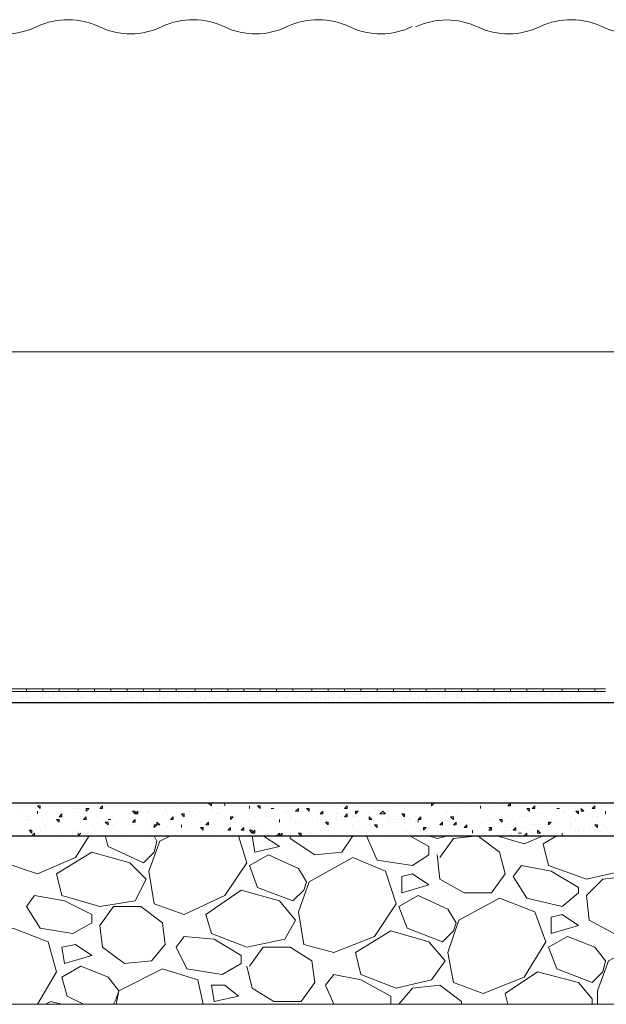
# Model space of a CAD drawing. Header units: metres. Extents: x 5.7 to 89.8, y 4 to 63.5.
# Tile 316 of 475: x 61.6 to 63.7, y 27.6 to 31.1. Entities that reach past the tile are written whole.
import ezdxf

# ---------------------------------------------------------------- set-up
doc = ezdxf.new("R2010")
doc.units = ezdxf.units.M
doc.header["$MEASUREMENT"] = 0
for name, color, linetype in [('PDF17_dim', 7, 'Continuous'), ('PDF17_hatch-borshi', 7, 'Continuous'), ('PDF17_kaff', 7, 'Continuous'), ('PDF17_wall', 7, 'Continuous')]:
    doc.layers.add(name, color=color, linetype=linetype)

msp = doc.modelspace()

# ---------------------------------------------------------------- linework, layer by layer
at = {"layer": 'PDF17_dim', "lineweight": 20}
for points in [[(62.9903, 31.0437, -0.22617), (62.7688, 31.0422, 0.226144), (62.5473, 31.0437, -0.22617), (62.3258, 31.0422, 0.226144), (62.1043, 31.0437, -0.22617), (61.8827, 31.0422, 0.226144), (61.6612, 31.0437, -0.22617), (61.4397, 31.0422, 0.226144), (61.2182, 31.0437, -0.22617), (60.9966, 31.0422, 0.226144), (60.7752, 31.0437, -0.22617), (60.5536, 31.0422, 0.226144), (60.334, 31.0422)], [(63.7686, 31.019, -0.104182), (63.6645, 31.0422, 0.226144), (63.443, 31.0437, -0.22617), (63.2215, 31.0422, 0.226144), (63.0018, 31.0422)]]:
    msp.add_lwpolyline(points, format="xyb", dxfattribs=at)
msp.add_lwpolyline([(48.1014, 29.892), (63.8099, 29.892)], dxfattribs=at)
at = {"layer": 'PDF17_hatch-borshi', "lineweight": 18}
for points in [[(61.6044, 28.6689), (61.6044, 28.6689)], [(61.6044, 28.6689), (61.6044, 28.6689)], [(61.614, 28.6689), (61.614, 28.6689)], [(61.6236, 28.6689), (61.6236, 28.6689)], [(61.6333, 28.6689), (61.6333, 28.6689)], [(61.6525, 28.6689), (61.6525, 28.6689)], [(61.6525, 28.6689), (61.6525, 28.6689)], [(61.6525, 28.6689), (61.6525, 28.6689)], [(61.6622, 28.6881), (61.6622, 28.6881)], [(61.6718, 28.6689), (61.6718, 28.6689)], [(61.6814, 28.6785), (61.6814, 28.6785)], [(61.6814, 28.6689), (61.6814, 28.6689)], [(61.691, 28.6689), (61.691, 28.6689)], [(61.7007, 28.6785), (61.7007, 28.6785)], [(61.7007, 28.6785), (61.7007, 28.6785)], [(61.7007, 28.6689), (61.7007, 28.6689)], [(61.7103, 28.6689), (61.7103, 28.6689)], [(61.7199, 28.6785), (61.7199, 28.6785)], [(61.7296, 28.6785), (61.7296, 28.6785)], [(61.7392, 28.6881), (61.7392, 28.6881)], [(61.7488, 28.6785), (61.7488, 28.6785)], [(61.7488, 28.6785), (61.7488, 28.6785)], [(61.7585, 28.6689), (61.7585, 28.6689)], [(61.7585, 28.6689), (61.7585, 28.6689)], [(61.7681, 28.6881), (61.7681, 28.6881)], [(61.7681, 28.6689), (61.7681, 28.6689)], [(61.7777, 28.6881), (61.7777, 28.6881)], [(61.7874, 28.6785), (61.7874, 28.6785)], [(61.797, 28.6881), (61.797, 28.6881)], [(61.8066, 28.6881), (61.8066, 28.6881)], [(61.8163, 28.6689), (61.8163, 28.6689)], [(61.8259, 28.6689), (61.8259, 28.6689)], [(61.8259, 28.6689), (61.8259, 28.6689)], [(61.8355, 28.6785), (61.8355, 28.6785)], [(61.874, 28.6689), (61.874, 28.6689)], [(61.8837, 28.6881), (61.8837, 28.6881)], [(61.8837, 28.6785), (61.8837, 28.6785)], [(61.8837, 28.6785), (61.8837, 28.6785)], [(61.8837, 28.6689), (61.8837, 28.6689)], [(61.9029, 28.6689), (61.9029, 28.6689)], [(61.9318, 28.6785), (61.9318, 28.6785)], [(61.9318, 28.6689), (61.9318, 28.6689)], [(61.9511, 28.6785), (61.9511, 28.6785)], [(61.9704, 28.6689), (61.9704, 28.6689)], [(61.98, 28.6785), (61.98, 28.6785)], [(61.98, 28.6689), (61.98, 28.6689)], [(61.98, 28.6689), (61.98, 28.6689)], [(61.9896, 28.6689), (61.9896, 28.6689)], [(61.9896, 28.6689), (61.9896, 28.6689)], [(61.9992, 28.6689), (61.9992, 28.6689)], [(62.0281, 28.6785), (62.0281, 28.6785)], [(62.0281, 28.6785), (62.0281, 28.6785)], [(62.0281, 28.6689), (62.0281, 28.6689)], [(62.0378, 28.6785), (62.0378, 28.6785)], [(62.0378, 28.6689), (62.0378, 28.6689)], [(62.0474, 28.6785), (62.0474, 28.6785)], [(62.0474, 28.6689), (62.0474, 28.6689)], [(62.0474, 28.6689), (62.0474, 28.6689)], [(62.0763, 28.6785), (62.0763, 28.6785)], [(62.0763, 28.6785), (62.0763, 28.6785)], [(62.0859, 28.6785), (62.0859, 28.6785)], [(62.0956, 28.6785), (62.0956, 28.6785)], [(62.0956, 28.6785), (62.0956, 28.6785)], [(62.0956, 28.6689), (62.0956, 28.6689)], [(62.1052, 28.6689), (62.1052, 28.6689)], [(62.1148, 28.6689), (62.1148, 28.6689)], [(62.1245, 28.6881), (62.1245, 28.6881)], [(62.1245, 28.6785), (62.1245, 28.6785)], [(62.1341, 28.6881), (62.1341, 28.6881)], [(62.1437, 28.6881), (62.1437, 28.6881)], [(62.1533, 28.6689), (62.1533, 28.6689)], [(62.163, 28.6785), (62.163, 28.6785)], [(62.1726, 28.6785), (62.1726, 28.6785)], [(62.1919, 28.6689), (62.1919, 28.6689)], [(62.2015, 28.6689), (62.2015, 28.6689)], [(62.2111, 28.6785), (62.2111, 28.6785)], [(62.2111, 28.6689), (62.2111, 28.6689)], [(62.24, 28.6785), (62.24, 28.6785)], [(62.24, 28.6689), (62.24, 28.6689)], [(62.2593, 28.6881), (62.2593, 28.6881)], [(62.2593, 28.6689), (62.2593, 28.6689)], [(62.2689, 28.6689), (62.2689, 28.6689)], [(62.2785, 28.6689), (62.2785, 28.6689)], [(62.3074, 28.6881), (62.3074, 28.6881)], [(62.3074, 28.6785), (62.3074, 28.6785)], [(62.3171, 28.6785), (62.3171, 28.6785)], [(62.3171, 28.6689), (62.3171, 28.6689)], [(62.3267, 28.6689), (62.3267, 28.6689)], [(62.3267, 28.6689), (62.3267, 28.6689)], [(62.3363, 28.6689), (62.3363, 28.6689)], [(62.3556, 28.6881), (62.3556, 28.6881)], [(62.3556, 28.6689), (62.3556, 28.6689)], [(62.3749, 28.6689), (62.3749, 28.6689)], [(62.3749, 28.6689), (62.3749, 28.6689)], [(62.3845, 28.6785), (62.3845, 28.6785)], [(62.3845, 28.6785), (62.3845, 28.6785)], [(62.3845, 28.6689), (62.3845, 28.6689)], [(62.4038, 28.6881), (62.4038, 28.6881)], [(62.4038, 28.6785), (62.4038, 28.6785)], [(62.423, 28.6785), (62.423, 28.6785)], [(62.423, 28.6689), (62.423, 28.6689)], [(62.423, 28.6689), (62.423, 28.6689)], [(62.4326, 28.6785), (62.4326, 28.6785)], [(62.4326, 28.6689), (62.4326, 28.6689)], [(62.4519, 28.6881), (62.4519, 28.6881)], [(62.4519, 28.6785), (62.4519, 28.6785)], [(62.4519, 28.6785), (62.4519, 28.6785)], [(62.4615, 28.6689), (62.4615, 28.6689)], [(62.4712, 28.6881), (62.4712, 28.6881)], [(62.4712, 28.6689), (62.4712, 28.6689)], [(62.4808, 28.6881), (62.4808, 28.6881)], [(62.4808, 28.6689), (62.4808, 28.6689)], [(62.4904, 28.6881), (62.4904, 28.6881)], [(62.4904, 28.6689), (62.4904, 28.6689)], [(62.5001, 28.6881), (62.5001, 28.6881)], [(62.5097, 28.6881), (62.5097, 28.6881)], [(62.5193, 28.6689), (62.5193, 28.6689)], [(62.529, 28.6785), (62.529, 28.6785)], [(62.5386, 28.6881), (62.5386, 28.6881)], [(62.5386, 28.6689), (62.5386, 28.6689)], [(62.5482, 28.6689), (62.5482, 28.6689)], [(62.5675, 28.6689), (62.5675, 28.6689)], [(62.5867, 28.6881), (62.5867, 28.6881)], [(62.5964, 28.6689), (62.5964, 28.6689)], [(62.5964, 28.6689), (62.5964, 28.6689)], [(62.606, 28.6689), (62.606, 28.6689)], [(62.606, 28.6689), (62.606, 28.6689)], [(62.6156, 28.6689), (62.6156, 28.6689)], [(62.6349, 28.6881), (62.6349, 28.6881)], [(62.6445, 28.6689), (62.6445, 28.6689)], [(62.6542, 28.6881), (62.6542, 28.6881)], [(62.6542, 28.6689), (62.6542, 28.6689)], [(62.6542, 28.6689), (62.6542, 28.6689)], [(62.6734, 28.6689), (62.6734, 28.6689)], [(62.6831, 28.6689), (62.6831, 28.6689)], [(62.6927, 28.6689), (62.6927, 28.6689)], [(62.7023, 28.6689), (62.7023, 28.6689)], [(62.7023, 28.6689), (62.7023, 28.6689)], [(62.712, 28.6689), (62.712, 28.6689)], [(62.712, 28.6689), (62.712, 28.6689)], [(62.7216, 28.6881), (62.7216, 28.6881)], [(62.7312, 28.6689), (62.7312, 28.6689)], [(62.7408, 28.6785), (62.7408, 28.6785)], [(62.7408, 28.6689), (62.7408, 28.6689)], [(62.7505, 28.6689), (62.7505, 28.6689)], [(62.7505, 28.6689), (62.7505, 28.6689)], [(62.7601, 28.6785), (62.7601, 28.6785)], [(62.7601, 28.6689), (62.7601, 28.6689)], [(62.7697, 28.6689), (62.7697, 28.6689)], [(62.7794, 28.6785), (62.7794, 28.6785)], [(62.789, 28.6785), (62.789, 28.6785)], [(62.7986, 28.6881), (62.7986, 28.6881)], [(62.7986, 28.6785), (62.7986, 28.6785)], [(62.8083, 28.6785), (62.8083, 28.6785)], [(62.8179, 28.6689), (62.8179, 28.6689)], [(62.8179, 28.6689), (62.8179, 28.6689)], [(62.8275, 28.6881), (62.8275, 28.6881)], [(62.8275, 28.6689), (62.8275, 28.6689)], [(62.8372, 28.6881), (62.8372, 28.6881)], [(62.8468, 28.6785), (62.8468, 28.6785)], [(62.8661, 28.6881), (62.8661, 28.6881)], [(62.8757, 28.6689), (62.8757, 28.6689)], [(62.8853, 28.6689), (62.8853, 28.6689)], [(62.8949, 28.6785), (62.8949, 28.6785)], [(62.8949, 28.6689), (62.8949, 28.6689)], [(62.9238, 28.6689), (62.9238, 28.6689)], [(62.9335, 28.6689), (62.9335, 28.6689)], [(62.9431, 28.6881), (62.9431, 28.6881)], [(62.9431, 28.6785), (62.9431, 28.6785)], [(62.9431, 28.6785), (62.9431, 28.6785)], [(62.9624, 28.6689), (62.9624, 28.6689)], [(62.9816, 28.6785), (62.9816, 28.6785)], [(62.9816, 28.6689), (62.9816, 28.6689)], [(62.9913, 28.6689), (62.9913, 28.6689)], [(63.0105, 28.6881), (63.0105, 28.6881)], [(63.0105, 28.6689), (63.0105, 28.6689)], [(63.0298, 28.6785), (63.0298, 28.6785)], [(63.0298, 28.6689), (63.0298, 28.6689)], [(63.0394, 28.6689), (63.0394, 28.6689)], [(63.0394, 28.6689), (63.0394, 28.6689)], [(63.049, 28.6689), (63.049, 28.6689)], [(63.049, 28.6689), (63.049, 28.6689)], [(63.0587, 28.6689), (63.0587, 28.6689)], [(63.0779, 28.6785), (63.0779, 28.6785)], [(63.0876, 28.6785), (63.0876, 28.6785)], [(63.0876, 28.6689), (63.0876, 28.6689)], [(63.0972, 28.6785), (63.0972, 28.6785)], [(63.0972, 28.6689), (63.0972, 28.6689)], [(63.1068, 28.6785), (63.1068, 28.6785)], [(63.1068, 28.6689), (63.1068, 28.6689)], [(63.1261, 28.6785), (63.1261, 28.6785)], [(63.1357, 28.6785), (63.1357, 28.6785)], [(63.1454, 28.6785), (63.1454, 28.6785)], [(63.1454, 28.6689), (63.1454, 28.6689)], [(63.155, 28.6785), (63.155, 28.6785)], [(63.155, 28.6785), (63.155, 28.6785)], [(63.155, 28.6689), (63.155, 28.6689)], [(63.1743, 28.6785), (63.1743, 28.6785)], [(63.1743, 28.6689), (63.1743, 28.6689)], [(63.1839, 28.6881), (63.1839, 28.6881)], [(63.1935, 28.6881), (63.1935, 28.6881)], [(63.2031, 28.6689), (63.2031, 28.6689)], [(63.2128, 28.6689), (63.2128, 28.6689)], [(63.2224, 28.6785), (63.2224, 28.6785)], [(63.232, 28.6785), (63.232, 28.6785)], [(63.2609, 28.6689), (63.2609, 28.6689)], [(63.2706, 28.6785), (63.2706, 28.6785)], [(63.2706, 28.6689), (63.2706, 28.6689)], [(63.2898, 28.6689), (63.2898, 28.6689)], [(63.2995, 28.6785), (63.2995, 28.6785)], [(63.3187, 28.6785), (63.3187, 28.6785)], [(63.3187, 28.6689), (63.3187, 28.6689)], [(63.338, 28.6689), (63.338, 28.6689)], [(63.3572, 28.6785), (63.3572, 28.6785)], [(63.3669, 28.6689), (63.3669, 28.6689)], [(63.3669, 28.6689), (63.3669, 28.6689)], [(63.3765, 28.6785), (63.3765, 28.6785)], [(63.3765, 28.6689), (63.3765, 28.6689)], [(63.3861, 28.6689), (63.3861, 28.6689)], [(63.3861, 28.6689), (63.3861, 28.6689)], [(63.3958, 28.6689), (63.3958, 28.6689)], [(63.4054, 28.6785), (63.4054, 28.6785)], [(63.415, 28.6689), (63.415, 28.6689)], [(63.4247, 28.6785), (63.4247, 28.6785)], [(63.4343, 28.6785), (63.4343, 28.6785)], [(63.4343, 28.6689), (63.4343, 28.6689)], [(63.4343, 28.6689), (63.4343, 28.6689)], [(63.4439, 28.6785), (63.4439, 28.6785)], [(63.4439, 28.6785), (63.4439, 28.6785)], [(63.4536, 28.6881), (63.4536, 28.6881)], [(63.4632, 28.6785), (63.4632, 28.6785)], [(63.4728, 28.6689), (63.4728, 28.6689)], [(63.4824, 28.6785), (63.4824, 28.6785)], [(63.4824, 28.6785), (63.4824, 28.6785)], [(63.4921, 28.6785), (63.4921, 28.6785)], [(63.4921, 28.6689), (63.4921, 28.6689)], [(63.5017, 28.6881), (63.5017, 28.6881)], [(63.5113, 28.6785), (63.5113, 28.6785)], [(63.5113, 28.6785), (63.5113, 28.6785)], [(63.521, 28.6689), (63.521, 28.6689)], [(63.521, 28.6689), (63.521, 28.6689)], [(63.5306, 28.6881), (63.5306, 28.6881)], [(63.5402, 28.6881), (63.5402, 28.6881)], [(63.5402, 28.6785), (63.5402, 28.6785)], [(63.5499, 28.6881), (63.5499, 28.6881)], [(63.5499, 28.6689), (63.5499, 28.6689)], [(63.5691, 28.6881), (63.5691, 28.6881)], [(63.5691, 28.6689), (63.5691, 28.6689)], [(63.5884, 28.6785), (63.5884, 28.6785)], [(63.5884, 28.6785), (63.5884, 28.6785)], [(63.598, 28.6881), (63.598, 28.6881)], [(63.598, 28.6689), (63.598, 28.6689)], [(63.6173, 28.6689), (63.6173, 28.6689)], [(63.6462, 28.6881), (63.6462, 28.6881)], [(63.6462, 28.6785), (63.6462, 28.6785)], [(63.6558, 28.6785), (63.6558, 28.6785)], [(63.6558, 28.6689), (63.6558, 28.6689)], [(63.6654, 28.6689), (63.6654, 28.6689)], [(63.6654, 28.6689), (63.6654, 28.6689)], [(61.6044, 28.6592), (61.6044, 28.6592)], [(61.6333, 28.6592), (61.6333, 28.6592)], [(61.6333, 28.6592), (61.6333, 28.6592)], [(61.6718, 28.6592), (61.6718, 28.6592)], [(61.7007, 28.6496), (61.7007, 28.6496)], [(61.7199, 28.6592), (61.7199, 28.6592)], [(61.7681, 28.6592), (61.7681, 28.6592)], [(61.8163, 28.6592), (61.8163, 28.6592)], [(61.8644, 28.6592), (61.8644, 28.6592)], [(61.8837, 28.6496), (61.8837, 28.6496)], [(61.8933, 28.6592), (61.8933, 28.6592)], [(61.9029, 28.6592), (61.9029, 28.6592)], [(61.9126, 28.6592), (61.9126, 28.6592)], [(61.9318, 28.6592), (61.9318, 28.6592)], [(61.9415, 28.6592), (61.9415, 28.6592)], [(61.9511, 28.6592), (61.9511, 28.6592)], [(61.9607, 28.6592), (61.9607, 28.6592)], [(61.9704, 28.6592), (61.9704, 28.6592)], [(61.9992, 28.6592), (61.9992, 28.6592)], [(62.0474, 28.6592), (62.0474, 28.6592)], [(62.0956, 28.6592), (62.0956, 28.6592)], [(62.1148, 28.6592), (62.1148, 28.6592)], [(62.1437, 28.6592), (62.1437, 28.6592)], [(62.1919, 28.6592), (62.1919, 28.6592)], [(62.24, 28.6496), (62.24, 28.6496)], [(62.2497, 28.6592), (62.2497, 28.6592)], [(62.2593, 28.6592), (62.2593, 28.6592)], [(62.2593, 28.6592), (62.2593, 28.6592)], [(62.2882, 28.6592), (62.2882, 28.6592)], [(62.2978, 28.6592), (62.2978, 28.6592)], [(62.3074, 28.6592), (62.3074, 28.6592)], [(62.3267, 28.6592), (62.3267, 28.6592)], [(62.4038, 28.6592), (62.4038, 28.6592)], [(62.4712, 28.6592), (62.4712, 28.6592)], [(62.5482, 28.6592), (62.5482, 28.6592)], [(62.5867, 28.6496), (62.5867, 28.6496)], [(62.5867, 28.6496), (62.5867, 28.6496)], [(62.5964, 28.6592), (62.5964, 28.6592)], [(62.6156, 28.6592), (62.6156, 28.6592)], [(62.6156, 28.6592), (62.6156, 28.6592)], [(62.6349, 28.6592), (62.6349, 28.6592)], [(62.6349, 28.6496), (62.6349, 28.6496)], [(62.6445, 28.6592), (62.6445, 28.6592)], [(62.6638, 28.6592), (62.6638, 28.6592)], [(62.6831, 28.6592), (62.6831, 28.6592)], [(62.6927, 28.6592), (62.6927, 28.6592)], [(62.7312, 28.6592), (62.7312, 28.6592)], [(62.7601, 28.6496), (62.7601, 28.6496)], [(62.7794, 28.6592), (62.7794, 28.6592)], [(62.8275, 28.6592), (62.8275, 28.6592)], [(62.8372, 28.6496), (62.8372, 28.6496)], [(62.8661, 28.6592), (62.8661, 28.6592)], [(62.9142, 28.6592), (62.9142, 28.6592)], [(62.9431, 28.6592), (62.9431, 28.6592)], [(62.9527, 28.6592), (62.9527, 28.6592)], [(62.9624, 28.6592), (62.9624, 28.6592)], [(62.9624, 28.6592), (62.9624, 28.6592)], [(62.9913, 28.6592), (62.9913, 28.6592)], [(63.0009, 28.6592), (63.0009, 28.6592)], [(63.0105, 28.6592), (63.0105, 28.6592)], [(63.0298, 28.6592), (63.0298, 28.6592)], [(63.0587, 28.6592), (63.0587, 28.6592)], [(63.1068, 28.6592), (63.1068, 28.6592)], [(63.155, 28.6592), (63.155, 28.6592)], [(63.1743, 28.6592), (63.1743, 28.6592)], [(63.1935, 28.6592), (63.1935, 28.6592)], [(63.2417, 28.6592), (63.2417, 28.6592)], [(63.2513, 28.6592), (63.2513, 28.6592)], [(63.2898, 28.6592), (63.2898, 28.6592)], [(63.2995, 28.6592), (63.2995, 28.6592)], [(63.3187, 28.6592), (63.3187, 28.6592)], [(63.3187, 28.6592), (63.3187, 28.6592)], [(63.338, 28.6592), (63.338, 28.6592)], [(63.3476, 28.6592), (63.3476, 28.6592)], [(63.3861, 28.6592), (63.3861, 28.6592)], [(63.4632, 28.6592), (63.4632, 28.6592)], [(63.5306, 28.6592), (63.5306, 28.6592)], [(63.6077, 28.6592), (63.6077, 28.6592)], [(63.6462, 28.6592), (63.6462, 28.6592)], [(63.6558, 28.6592), (63.6558, 28.6592)], [(63.6654, 28.6592), (63.6654, 28.6592)], [(63.6751, 28.6592), (63.6751, 28.6592)], [(61.6044, 28.2836), (61.6044, 28.2836)], [(61.6333, 28.2836), (61.6333, 28.2836)], [(61.6429, 28.2933), (61.6429, 28.2933)], [(61.6622, 28.2836), (61.6622, 28.2836)], [(61.6718, 28.2836), (61.6718, 28.2836)], [(61.691, 28.2933), (61.691, 28.2933)], [(61.7103, 28.2933), (61.7103, 28.2933)], [(61.7392, 28.2933), (61.7392, 28.2933)], [(61.7585, 28.2933), (61.7585, 28.2933)], [(61.7585, 28.2933), (61.7681, 28.2933)], [(61.7681, 28.2933), (61.7681, 28.2933)], [(61.7681, 28.2933), (61.7681, 28.2933)], [(61.7777, 28.2933), (61.7777, 28.2933)], [(61.8355, 28.2836), (61.8355, 28.2836)], [(61.8644, 28.2836), (61.8644, 28.2836)], [(61.874, 28.2836), (61.874, 28.2836)], [(61.9029, 28.2836), (61.9029, 28.2836)], [(61.9318, 28.2933), (61.9318, 28.2933)], [(61.9318, 28.2836), (61.9318, 28.2836)], [(61.9607, 28.2836), (61.9607, 28.2836)], [(62.0089, 28.2836), (62.0089, 28.2836)], [(62.0281, 28.2836), (62.0281, 28.2836)], [(62.0281, 28.2836), (62.0281, 28.2836)], [(62.0378, 28.2836), (62.0378, 28.2836)], [(62.0763, 28.2933), (62.0763, 28.2933)], [(62.0956, 28.2933), (62.0956, 28.2933)], [(62.1726, 28.2836), (62.1726, 28.2836)], [(62.24, 28.2933), (62.24, 28.2933)], [(62.24, 28.2933), (62.2497, 28.2933)], [(62.24, 28.2933), (62.24, 28.2933)], [(62.2497, 28.2933), (62.2497, 28.2933)], [(62.3267, 28.2836), (62.3267, 28.2836)], [(62.346, 28.2836), (62.346, 28.2836)], [(62.346, 28.2836), (62.346, 28.2836)], [(62.423, 28.2933), (62.423, 28.2933)], [(62.4808, 28.2836), (62.4808, 28.2836)], [(62.5386, 28.2933), (62.5386, 28.2933)], [(62.6253, 28.2933), (62.6253, 28.2933)], [(62.6253, 28.2933), (62.6349, 28.2933)], [(62.6349, 28.2933), (62.6349, 28.2933)], [(62.6927, 28.2836), (62.6927, 28.2836)], [(62.7216, 28.2933), (62.7216, 28.2933)], [(62.7601, 28.2836), (62.7601, 28.2836)], [(62.7697, 28.2933), (62.7697, 28.2933)], [(62.7794, 28.2836), (62.7794, 28.2836)], [(62.8372, 28.2933), (62.8372, 28.2933)], [(62.9238, 28.2836), (62.9238, 28.2836)], [(62.9624, 28.2836), (62.9624, 28.2836)], [(62.9913, 28.2836), (62.9913, 28.2836)], [(63.0202, 28.2836), (63.0202, 28.2836)], [(63.0394, 28.2933), (63.0394, 28.2933)], [(63.0683, 28.2933), (63.0683, 28.2933)], [(63.0876, 28.2836), (63.0876, 28.2836)], [(63.1261, 28.2933), (63.1261, 28.2933)], [(63.1454, 28.2933), (63.1454, 28.2933)], [(63.1839, 28.2836), (63.1839, 28.2836)], [(63.1935, 28.2933), (63.1935, 28.2933)], [(63.232, 28.2836), (63.232, 28.2836)], [(63.2513, 28.2933), (63.2513, 28.2933)], [(63.2513, 28.2933), (63.2513, 28.2933)], [(63.2513, 28.2933), (63.2513, 28.2933)], [(63.3091, 28.2836), (63.3091, 28.2836)], [(63.3187, 28.2836), (63.3187, 28.2836)], [(63.3284, 28.2836), (63.3284, 28.2836)], [(63.3765, 28.2933), (63.3765, 28.2933)], [(63.3861, 28.2933), (63.3861, 28.2933)], [(63.3861, 28.2836), (63.3861, 28.2836)], [(63.4054, 28.2933), (63.4054, 28.2933)], [(63.4439, 28.2836), (63.4439, 28.2836)], [(63.5017, 28.2933), (63.5017, 28.2933)], [(63.5017, 28.2933), (63.5113, 28.2933)], [(63.5113, 28.2933), (63.5113, 28.2933)], [(63.5884, 28.2836), (63.5884, 28.2836)], [(63.6269, 28.2836), (63.6269, 28.2836)], [(63.6462, 28.2836), (63.6462, 28.2836)], [(63.6654, 28.2933), (63.6654, 28.2933)], [(63.6751, 28.2836), (63.6751, 28.2836)], [(61.614, 28.274), (61.614, 28.274)], [(61.6622, 28.2547), (61.6622, 28.2547)], [(61.691, 28.2547), (61.691, 28.2547)], [(61.7199, 28.2644), (61.7199, 28.2644)], [(61.7392, 28.274), (61.7392, 28.274)], [(61.7488, 28.2644), (61.7488, 28.2644)], [(61.7777, 28.2547), (61.7777, 28.2547)], [(61.7874, 28.274), (61.7874, 28.274)], [(61.797, 28.274), (61.797, 28.274)], [(61.8066, 28.274), (61.8066, 28.274)], [(61.8548, 28.2644), (61.8548, 28.2644)], [(61.8644, 28.274), (61.8644, 28.274)], [(61.8837, 28.2644), (61.8837, 28.2644)], [(61.8837, 28.2547), (61.8837, 28.2547)], [(61.9222, 28.2644), (61.9222, 28.2644)], [(61.9318, 28.274), (61.9318, 28.274)], [(61.9607, 28.274), (61.9607, 28.274)], [(61.9896, 28.2644), (61.9896, 28.2644)], [(61.9896, 28.2547), (61.9896, 28.2547)], [(62.0474, 28.2644), (62.0474, 28.2644)], [(62.057, 28.2644), (62.057, 28.2644)], [(62.0859, 28.274), (62.0859, 28.274)], [(62.1148, 28.274), (62.1148, 28.274)], [(62.1148, 28.2644), (62.1148, 28.2644)], [(62.1245, 28.2547), (62.1245, 28.2547)], [(62.1437, 28.2547), (62.1437, 28.2547)], [(62.1533, 28.274), (62.1533, 28.274)], [(62.1533, 28.2547), (62.1533, 28.2547)], [(62.1822, 28.2547), (62.1822, 28.2547)], [(62.2015, 28.2644), (62.2015, 28.2644)], [(62.2111, 28.2644), (62.2111, 28.2644)], [(62.2208, 28.274), (62.2208, 28.274)], [(62.2304, 28.2547), (62.2304, 28.2547)], [(62.24, 28.2547), (62.24, 28.2547)], [(62.2785, 28.274), (62.2785, 28.274)], [(62.2785, 28.274), (62.2785, 28.274)], [(62.2785, 28.2644), (62.2785, 28.2644)], [(62.2978, 28.2547), (62.2978, 28.2547)], [(62.3074, 28.274), (62.3074, 28.274)], [(62.3074, 28.2547), (62.3074, 28.2547)], [(62.346, 28.2644), (62.346, 28.2644)], [(62.3556, 28.2644), (62.3556, 28.2644)], [(62.4038, 28.2644), (62.4038, 28.2644)], [(62.4134, 28.274), (62.4134, 28.274)], [(62.4134, 28.274), (62.4134, 28.274)], [(62.423, 28.2547), (62.423, 28.2547)], [(62.4712, 28.2644), (62.4712, 28.2644)], [(62.4712, 28.2547), (62.4712, 28.2547)], [(62.5001, 28.274), (62.5001, 28.274)], [(62.5386, 28.2644), (62.5386, 28.2644)], [(62.5386, 28.2547), (62.5386, 28.2547)], [(62.5386, 28.2547), (62.5386, 28.2547)], [(62.5482, 28.2547), (62.5482, 28.2547)], [(62.5771, 28.274), (62.5771, 28.274)], [(62.5964, 28.2644), (62.5964, 28.2644)], [(62.5964, 28.2547), (62.5964, 28.2547)], [(62.6156, 28.274), (62.6156, 28.274)], [(62.6253, 28.2644), (62.6253, 28.2644)], [(62.6542, 28.2644), (62.6542, 28.2644)], [(62.6638, 28.2547), (62.6638, 28.2547)], [(62.6927, 28.274), (62.6927, 28.274)], [(62.7216, 28.274), (62.7216, 28.274)], [(62.7216, 28.2547), (62.7216, 28.2547)], [(62.789, 28.2644), (62.789, 28.2644)], [(62.8083, 28.2547), (62.8083, 28.2547)], [(62.8372, 28.2644), (62.8372, 28.2644)], [(62.8372, 28.2547), (62.8372, 28.2547)], [(62.8564, 28.274), (62.8564, 28.274)], [(62.8853, 28.2644), (62.8853, 28.2644)], [(62.9046, 28.2644), (62.9046, 28.2644)], [(62.9624, 28.274), (62.9624, 28.274)], [(63.0394, 28.2547), (63.0394, 28.2547)], [(63.0779, 28.2547), (63.0779, 28.2547)], [(63.1068, 28.2547), (63.1068, 28.2547)], [(63.1165, 28.2644), (63.1165, 28.2644)], [(63.1454, 28.2547), (63.1454, 28.2547)], [(63.155, 28.2644), (63.155, 28.2644)], [(63.2031, 28.2644), (63.2031, 28.2644)], [(63.232, 28.274), (63.232, 28.274)], [(63.2609, 28.274), (63.2609, 28.274)], [(63.2609, 28.274), (63.2609, 28.274)], [(63.3861, 28.2547), (63.3861, 28.2547)], [(63.4247, 28.2547), (63.4247, 28.2547)], [(63.4439, 28.2547), (63.4439, 28.2547)], [(63.4536, 28.2547), (63.4536, 28.2547)], [(63.5017, 28.2644), (63.5017, 28.2644)], [(63.5113, 28.274), (63.5113, 28.274)], [(63.5113, 28.274), (63.5113, 28.274)], [(63.5113, 28.2644), (63.5113, 28.2644)], [(63.521, 28.2644), (63.521, 28.2644)], [(63.5306, 28.2644), (63.5306, 28.2644)], [(63.5691, 28.274), (63.5691, 28.274)], [(63.5691, 28.274), (63.5691, 28.274)], [(63.5691, 28.274), (63.5691, 28.274)], [(63.6173, 28.2547), (63.6173, 28.2547)], [(63.6365, 28.274), (63.6365, 28.274)], [(63.6751, 28.2547), (63.6751, 28.2547)], [(61.6236, 28.2451), (61.6236, 28.2451)], [(61.6236, 28.2355), (61.6236, 28.2355)], [(61.6333, 28.2355), (61.6333, 28.2355)], [(61.6525, 28.2451), (61.6525, 28.2451)], [(61.6814, 28.2355), (61.6814, 28.2355)], [(61.6814, 28.2258), (61.6814, 28.2258)], [(61.691, 28.2162), (61.691, 28.2162)], [(61.7103, 28.2451), (61.7103, 28.2451)], [(61.7392, 28.2451), (61.7392, 28.2451)], [(61.7488, 28.2355), (61.7488, 28.2355)], [(61.7488, 28.2258), (61.7488, 28.2258)], [(61.7488, 28.2258), (61.7488, 28.2258)], [(61.8066, 28.2355), (61.8066, 28.2355)], [(61.8163, 28.2451), (61.8163, 28.2451)], [(61.8163, 28.2258), (61.8163, 28.2258)], [(61.8259, 28.2162), (61.8259, 28.2162)], [(61.8548, 28.2162), (61.8548, 28.2162)], [(61.874, 28.2451), (61.874, 28.2451)], [(61.874, 28.2258), (61.874, 28.2258)], [(61.9029, 28.2258), (61.9029, 28.2258)], [(61.9222, 28.2355), (61.9222, 28.2355)], [(61.9318, 28.2451), (61.9318, 28.2451)], [(61.9318, 28.2162), (61.9318, 28.2162)], [(61.9415, 28.2258), (61.9415, 28.2258)], [(61.9704, 28.2355), (61.9704, 28.2355)], [(61.9896, 28.2162), (61.9896, 28.2162)], [(61.9992, 28.2258), (61.9992, 28.2258)], [(61.9992, 28.2162), (61.9992, 28.2162)], [(62.0089, 28.2355), (62.0089, 28.2355)], [(62.0474, 28.2451), (62.0474, 28.2451)], [(62.0474, 28.2258), (62.0474, 28.2258)], [(62.0667, 28.2162), (62.0667, 28.2162)], [(62.0763, 28.2355), (62.0763, 28.2355)], [(62.1148, 28.2355), (62.1148, 28.2355)], [(62.1341, 28.2162), (62.1341, 28.2162)], [(62.1726, 28.2451), (62.1726, 28.2451)], [(62.1726, 28.2162), (62.1726, 28.2162)], [(62.2304, 28.2162), (62.2304, 28.2162)], [(62.24, 28.2258), (62.24, 28.2258)], [(62.2689, 28.2355), (62.2689, 28.2355)], [(62.2882, 28.2162), (62.2882, 28.2162)], [(62.3171, 28.2355), (62.3171, 28.2355)], [(62.346, 28.2162), (62.346, 28.2162)], [(62.3556, 28.2258), (62.3556, 28.2258)], [(62.3652, 28.2451), (62.3652, 28.2451)], [(62.3941, 28.2451), (62.3941, 28.2451)], [(62.4134, 28.2355), (62.4134, 28.2355)], [(62.4134, 28.2258), (62.4134, 28.2258)], [(62.4326, 28.2451), (62.4326, 28.2451)], [(62.4712, 28.2451), (62.4712, 28.2451)], [(62.4808, 28.2451), (62.4808, 28.2451)], [(62.5001, 28.2451), (62.5001, 28.2451)], [(62.5097, 28.2162), (62.5097, 28.2162)], [(62.5097, 28.2162), (62.5097, 28.2162)], [(62.5193, 28.2355), (62.5193, 28.2355)], [(62.5386, 28.2258), (62.5386, 28.2258)], [(62.5386, 28.2162), (62.5386, 28.2162)], [(62.5579, 28.2451), (62.5579, 28.2451)], [(62.5771, 28.2258), (62.5771, 28.2258)], [(62.5867, 28.2258), (62.5867, 28.2258)], [(62.5964, 28.2258), (62.5964, 28.2258)], [(62.6253, 28.2355), (62.6253, 28.2355)], [(62.6542, 28.2355), (62.6542, 28.2355)], [(62.6542, 28.2258), (62.6542, 28.2258)], [(62.6638, 28.2355), (62.6638, 28.2355)], [(62.6831, 28.2355), (62.6831, 28.2355)], [(62.6927, 28.2451), (62.6927, 28.2451)], [(62.7216, 28.2451), (62.7216, 28.2451)], [(62.7216, 28.2355), (62.7216, 28.2355)], [(62.7408, 28.2451), (62.7408, 28.2451)], [(62.7505, 28.2355), (62.7505, 28.2355)], [(62.7794, 28.2451), (62.7794, 28.2451)], [(62.7794, 28.2162), (62.7794, 28.2162)], [(62.789, 28.2451), (62.789, 28.2451)], [(62.8083, 28.2162), (62.8083, 28.2162)], [(62.8179, 28.2355), (62.8179, 28.2355)], [(62.8372, 28.2162), (62.8372, 28.2162)], [(62.8372, 28.2162), (62.8372, 28.2162)], [(62.8564, 28.2451), (62.8564, 28.2451)], [(62.8564, 28.2258), (62.8564, 28.2258)], [(62.8757, 28.2258), (62.8757, 28.2258)], [(62.9046, 28.2355), (62.9046, 28.2355)], [(62.9046, 28.2258), (62.9046, 28.2258)], [(62.9142, 28.2451), (62.9142, 28.2451)], [(62.9238, 28.2355), (62.9238, 28.2355)], [(62.9238, 28.2355), (62.9238, 28.2355)], [(62.9238, 28.2355), (62.9238, 28.2355)], [(62.9335, 28.2355), (62.9335, 28.2355)], [(62.9431, 28.2258), (62.9431, 28.2258)], [(62.9624, 28.2355), (62.9624, 28.2355)], [(62.9624, 28.2355), (62.9624, 28.2355)], [(62.972, 28.2451), (62.972, 28.2451)], [(62.9816, 28.2355), (62.9816, 28.2355)], [(63.0009, 28.2451), (63.0009, 28.2451)], [(63.0009, 28.2258), (63.0009, 28.2258)], [(63.0105, 28.2258), (63.0105, 28.2258)], [(63.0202, 28.2355), (63.0202, 28.2355)], [(63.0394, 28.2355), (63.0394, 28.2355)], [(63.0683, 28.2162), (63.0683, 28.2162)], [(63.0779, 28.2451), (63.0779, 28.2451)], [(63.1068, 28.2355), (63.1068, 28.2355)], [(63.1261, 28.2162), (63.1261, 28.2162)], [(63.1261, 28.2162), (63.1261, 28.2162)], [(63.1454, 28.2162), (63.1454, 28.2162)], [(63.1646, 28.2258), (63.1646, 28.2258)], [(63.1935, 28.2162), (63.1935, 28.2162)], [(63.2031, 28.2258), (63.2031, 28.2258)], [(63.2031, 28.2258), (63.2031, 28.2258)], [(63.232, 28.2258), (63.232, 28.2258)], [(63.232, 28.2258), (63.232, 28.2258)], [(63.2417, 28.2258), (63.2417, 28.2258)], [(63.2609, 28.2355), (63.2609, 28.2355)], [(63.2609, 28.2162), (63.2609, 28.2162)], [(63.2706, 28.2355), (63.2706, 28.2355)], [(63.2995, 28.2258), (63.2995, 28.2258)], [(63.3187, 28.2355), (63.3187, 28.2355)], [(63.3284, 28.2451), (63.3284, 28.2451)], [(63.3476, 28.2451), (63.3476, 28.2451)], [(63.3572, 28.2258), (63.3572, 28.2258)], [(63.3765, 28.2451), (63.3765, 28.2451)], [(63.3861, 28.2451), (63.3861, 28.2451)], [(63.415, 28.2162), (63.415, 28.2162)], [(63.4247, 28.2162), (63.4247, 28.2162)], [(63.4439, 28.2162), (63.4439, 28.2162)], [(63.4632, 28.2162), (63.4632, 28.2162)], [(63.4824, 28.2355), (63.4824, 28.2355)], [(63.4824, 28.2162), (63.4824, 28.2162)], [(63.4921, 28.2258), (63.4921, 28.2258)], [(63.5017, 28.2258), (63.5017, 28.2258)], [(63.5402, 28.2258), (63.5402, 28.2258)], [(63.5499, 28.2451), (63.5499, 28.2451)], [(63.5499, 28.2162), (63.5499, 28.2162)], [(63.5691, 28.2355), (63.5691, 28.2355)], [(63.6173, 28.2355), (63.6173, 28.2355)], [(63.6173, 28.2162), (63.6173, 28.2162)], [(63.6269, 28.2451), (63.6269, 28.2451)], [(63.6462, 28.2451), (63.6462, 28.2451)], [(63.6654, 28.2162), (63.6654, 28.2162)], [(61.6044, 28.1873), (61.6044, 28.1873)], [(61.614, 28.2066), (61.614, 28.2066)], [(61.6236, 28.2066), (61.6236, 28.2066)], [(61.6718, 28.1969), (61.6718, 28.1969)], [(61.7007, 28.1969), (61.7007, 28.1969)], [(61.7488, 28.2066), (61.7488, 28.2066)], [(61.7488, 28.1873), (61.7488, 28.1873)], [(61.797, 28.1969), (61.797, 28.1969)], [(61.8066, 28.1969), (61.8066, 28.1969)], [(61.8066, 28.1873), (61.8066, 28.1873)], [(61.8066, 28.1873), (61.8066, 28.1777), (61.8163, 28.1873)], [(61.8644, 28.2066), (61.8644, 28.2066)], [(61.8644, 28.1969), (61.8644, 28.1969)], [(61.9318, 28.2066), (61.9318, 28.2066)], [(61.9415, 28.1873), (61.9415, 28.1873)], [(61.9704, 28.1873), (61.9704, 28.1873)], [(62.0185, 28.1969), (62.0185, 28.1969)], [(62.0474, 28.1873), (62.0474, 28.1873)], [(62.0956, 28.2066), (62.0956, 28.2066)], [(62.1052, 28.1969), (62.1052, 28.1969)], [(62.1245, 28.2066), (62.1245, 28.2066)], [(62.1726, 28.2066), (62.1726, 28.2066)], [(62.1726, 28.2066), (62.1726, 28.2066)], [(62.1919, 28.2066), (62.1919, 28.2066)], [(62.2015, 28.1969), (62.2015, 28.1969)], [(62.24, 28.1873), (62.24, 28.1873)], [(62.2593, 28.2066), (62.2593, 28.2066)], [(62.2593, 28.2066), (62.2593, 28.2066)], [(62.2593, 28.2066), (62.2593, 28.2066)], [(62.2593, 28.2066), (62.2593, 28.2066)], [(62.2785, 28.2066), (62.2785, 28.2066)], [(62.2882, 28.1873), (62.2882, 28.1873)], [(62.3171, 28.2066), (62.3171, 28.2066)], [(62.3556, 28.1873), (62.3556, 28.1873)], [(62.3652, 28.1969), (62.3652, 28.1969)], [(62.3749, 28.1873), (62.3749, 28.1873)], [(62.3845, 28.2066), (62.3845, 28.2066)], [(62.3941, 28.2066), (62.3941, 28.2066)], [(62.4134, 28.1969), (62.4134, 28.1969)], [(62.4326, 28.2066), (62.4326, 28.2066)], [(62.4423, 28.2066), (62.4423, 28.2066)], [(62.4519, 28.1969), (62.4519, 28.1969)], [(62.4712, 28.2066), (62.4712, 28.2066)], [(62.5097, 28.1969), (62.5097, 28.1969)], [(62.5193, 28.1777), (62.529, 28.1873), (62.529, 28.1777)], [(62.5579, 28.1873), (62.5579, 28.1873)], [(62.5771, 28.1969), (62.5771, 28.1969)], [(62.5964, 28.1777), (62.5964, 28.1873), (62.5867, 28.1873), (62.5964, 28.1777), (62.606, 28.1777)], [(62.6253, 28.1873), (62.6253, 28.1873)], [(62.6349, 28.1969), (62.6349, 28.1969)], [(62.6349, 28.1873), (62.6349, 28.1873)], [(62.6542, 28.1873), (62.6542, 28.1873)], [(62.6638, 28.1969), (62.6638, 28.1969)], [(62.6927, 28.1969), (62.6927, 28.1969)], [(62.7023, 28.2066), (62.7023, 28.2066)], [(62.7023, 28.1873), (62.7023, 28.1873)], [(62.7216, 28.1969), (62.7216, 28.1969)], [(62.7601, 28.1873), (62.7601, 28.1873)], [(62.7697, 28.2066), (62.7697, 28.2066)], [(62.7794, 28.2066), (62.7794, 28.2066)], [(62.8275, 28.1873), (62.8275, 28.1873)], [(62.8949, 28.1873), (62.8949, 28.1873)], [(62.8949, 28.1873), (62.8949, 28.1873)], [(62.9238, 28.1873), (62.9238, 28.1873)], [(62.9624, 28.1969), (62.9624, 28.1969)], [(62.972, 28.1969), (62.972, 28.1969)], [(63.0202, 28.1969), (63.0202, 28.1969)], [(63.0394, 28.1873), (63.0394, 28.1873)], [(63.049, 28.2066), (63.049, 28.2066)], [(63.0779, 28.2066), (63.0779, 28.2066)], [(63.0779, 28.2066), (63.0779, 28.2066)], [(63.1068, 28.1969), (63.1068, 28.1969)], [(63.1743, 28.2066), (63.1743, 28.2066)], [(63.2031, 28.1969), (63.2031, 28.1969)], [(63.2031, 28.1873), (63.2031, 28.1873)], [(63.2031, 28.1873), (63.2031, 28.1873)], [(63.2417, 28.1873), (63.2417, 28.1873)], [(63.2609, 28.1969), (63.2609, 28.1969)], [(63.2706, 28.2066), (63.2706, 28.2066)], [(63.2706, 28.1969), (63.2706, 28.1969)], [(63.3187, 28.2066), (63.3187, 28.2066)], [(63.3187, 28.1969), (63.3187, 28.1969)], [(63.3284, 28.2066), (63.3284, 28.2066)], [(63.3476, 28.2066), (63.3476, 28.2066)], [(63.3476, 28.1969), (63.3476, 28.1969)], [(63.3765, 28.1873), (63.3765, 28.1873)], [(63.3861, 28.2066), (63.3861, 28.2066)], [(63.3861, 28.2066), (63.3861, 28.2066)], [(63.3861, 28.1777), (63.3958, 28.1873), (63.3958, 28.1777)], [(63.3958, 28.2066), (63.3958, 28.2066)], [(63.4439, 28.2066), (63.4439, 28.2066)], [(63.5017, 28.1873), (63.5017, 28.1873)], [(63.5113, 28.1969), (63.5113, 28.1969)], [(63.5306, 28.1873), (63.5306, 28.1873)], [(63.5691, 28.1969), (63.5691, 28.1969)], [(63.5788, 28.1969), (63.5788, 28.1969)], [(63.5884, 28.1873), (63.5884, 28.1873)], [(63.598, 28.1969), (63.598, 28.1969)], [(63.6173, 28.1969), (63.6173, 28.1969)], [(63.6269, 28.2066), (63.6269, 28.2066)], [(63.6365, 28.1969), (63.6365, 28.1969)], [(63.6558, 28.1969), (63.6558, 28.1969)], [(63.6751, 28.2066), (63.6751, 28.2066)], [(61.5369, 28.1777), (61.5466, 28.0814), (61.6622, 28.0428), (61.797, 28.1006), (61.8451, 28.1777)], [(61.7296, 28.1777), (61.7296, 28.1777)], [(61.9029, 28.1777), (61.9126, 28.1392), (62.0378, 28.0814), (62.0763, 28.1199), (62.0859, 28.1584), (62.0763, 28.1777)], [(61.98, 28.1777), (61.98, 28.1777)], [(61.98, 28.1777), (61.98, 28.1777)], [(61.9896, 28.1777), (61.9896, 28.1777)], [(62.1341, 28.1777), (62.0956, 28.1584), (62.057, 28.0525), (62.0763, 27.9369), (62.1822, 27.8984), (62.3267, 27.9658), (62.4038, 28.0814), (62.3749, 28.1777)], [(62.1341, 28.1777), (62.1341, 28.1777)], [(62.2111, 28.1777), (62.2111, 28.1777)], [(62.2882, 28.1777), (62.2882, 28.1777)], [(62.3074, 28.1777), (62.3074, 28.1777)], [(62.4519, 28.1777), (62.423, 28.1777), (62.4326, 28.1199), (62.5193, 28.1392), (62.4615, 28.1777)], [(62.5193, 28.1777), (62.5193, 28.1777)], [(62.5579, 28.1777), (62.5579, 28.168), (62.6445, 28.1103), (62.7408, 28.1199), (62.7794, 28.1777)], [(62.5964, 28.1777), (62.5964, 28.1777)], [(62.606, 28.1777), (62.606, 28.1777)], [(62.9816, 28.1777), (63.049, 28.1392), (63.049, 28.1103), (62.9913, 28.0717), (62.8661, 28.091), (62.8275, 28.1777)], [(62.8275, 28.1777), (62.8275, 28.1777)], [(62.8949, 28.1777), (62.8949, 28.1777)], [(62.9527, 28.1777), (62.9527, 28.1777)], [(63.1165, 28.1777), (63.0779, 28.168), (63.049, 28.1777)], [(63.0876, 28.1006), (63.1357, 28.168), (63.2224, 28.1777), (63.2995, 28.1199), (63.3187, 28.0428), (63.2706, 27.9754), (63.1743, 27.9754), (63.0876, 28.0236), (63.0779, 28.1103)], [(63.1454, 28.1777), (63.1454, 28.1777)], [(63.1935, 28.1777), (63.1935, 28.1777)], [(63.2898, 28.1777), (63.3861, 28.1488), (63.4536, 28.1777)], [(63.4439, 28.1777), (63.4439, 28.1777)], [(63.7232, 28.1777), (63.7714, 28.1199), (63.7329, 28.0525), (63.6077, 28.0236), (63.4728, 28.0717), (63.4536, 28.1488), (63.5017, 28.1777)], [(63.5113, 28.1777), (63.5113, 28.1777)], [(63.521, 28.1777), (63.521, 28.1777)], [(63.5402, 28.1777), (63.5499, 28.1777)], [(63.5499, 28.1777), (63.5499, 28.1777)], [(63.6077, 28.1777), (63.6077, 28.1777)], [(63.6077, 28.1777), (63.6077, 28.1777)], [(61.6622, 27.5805), (61.7296, 27.6961), (61.7007, 27.8021), (61.5755, 27.8502), (61.4214, 27.7732), (61.3925, 27.6672), (61.4021, 27.5805)], [(63.9447, 27.5805), (63.9833, 27.6576), (63.9544, 27.7732), (63.8292, 27.8117), (63.6847, 27.7346), (63.6462, 27.6287), (63.6462, 27.5805)], [(62.4134, 27.7154), (62.4615, 27.7828), (62.5579, 27.7828), (62.6349, 27.7346), (62.6445, 27.6576), (62.5964, 27.5902), (62.5001, 27.5902), (62.423, 27.6383), (62.4038, 27.7154)], [(61.9318, 27.5805), (61.9415, 27.5998), (61.9511, 27.6287), (61.9126, 27.6769), (61.8163, 27.7154), (61.7488, 27.6769), (61.7681, 27.6094), (61.8259, 27.5805)], [(62.2497, 27.5805), (62.2304, 27.6672), (62.1052, 27.7058), (61.9511, 27.6287), (61.9415, 27.5805)], [(63.3284, 27.5805), (63.3187, 27.6191), (63.4343, 27.6961), (63.5788, 27.6576), (63.6269, 27.5998), (63.6269, 27.5805)], [(62.712, 27.5805), (62.6831, 27.648), (62.712, 27.6865), (62.8083, 27.6672), (62.9142, 27.6094), (62.9142, 27.5805), (62.9046, 27.5805)], [(62.9431, 27.5805), (62.9913, 27.6383), (63.0876, 27.648), (63.1646, 27.5902), (63.1646, 27.5805)], [(61.691, 27.5805), (61.7103, 27.5902), (61.7488, 27.5805)]]:
    msp.add_lwpolyline(points, dxfattribs=at)
for points in [[(61.6718, 28.2836), (61.6718, 28.274), (61.6622, 28.2836)], [(61.8933, 28.274), (61.8837, 28.274), (61.8933, 28.2836)], [(62.2785, 28.2933), (62.2785, 28.2836), (62.2689, 28.2933)], [(62.3267, 28.2933), (62.3267, 28.2836)], [(62.4134, 28.2836), (62.4134, 28.274)], [(62.4519, 28.2836), (62.4519, 28.274), (62.4423, 28.2836)], [(62.7601, 28.274), (62.7505, 28.274), (62.7601, 28.2836)], [(63.0683, 28.2933), (63.0587, 28.2836), (63.0587, 28.2933)], [(63.232, 28.2836), (63.232, 28.274)], [(63.2513, 28.2933), (63.2417, 28.2933)], [(63.338, 28.2933), (63.338, 28.2836), (63.3284, 28.2836)], [(63.4247, 28.2836), (63.4247, 28.274), (63.415, 28.274)], [(63.6365, 28.274), (63.6269, 28.274), (63.6365, 28.2836)], [(61.6622, 28.2644), (61.6622, 28.2547)], [(61.7488, 28.2547), (61.7488, 28.2451), (61.7392, 28.2451)], [(61.8451, 28.274), (61.8355, 28.2644), (61.8355, 28.274)], [(62.0089, 28.2644), (62.0089, 28.2547), (61.9992, 28.2644)], [(62.0185, 28.2547), (62.0089, 28.2547), (62.0185, 28.2644)], [(62.1822, 28.2547), (62.1822, 28.2451), (62.1726, 28.2547)], [(62.5001, 28.274), (62.4904, 28.274)], [(62.5867, 28.274), (62.5867, 28.2644), (62.5771, 28.2644)], [(62.6253, 28.274), (62.6253, 28.2644), (62.6156, 28.274)], [(62.6734, 28.2644), (62.6734, 28.2547), (62.6638, 28.2547)], [(62.7601, 28.2547), (62.7601, 28.2451), (62.7505, 28.2451)], [(62.7986, 28.2644), (62.789, 28.2547), (62.789, 28.2644)], [(62.8949, 28.2547), (62.8757, 28.2547), (62.8853, 28.2644)], [(62.9624, 28.2547), (62.9624, 28.2451), (62.9527, 28.2547)], [(63.4054, 28.274), (63.4054, 28.2644), (63.3958, 28.274)], [(63.5113, 28.274), (63.5017, 28.274)], [(63.5788, 28.2644), (63.5788, 28.2547), (63.5691, 28.2644)], [(63.5884, 28.274), (63.598, 28.2644), (63.5884, 28.2644)], [(63.6751, 28.2644), (63.6751, 28.2547)], [(61.7392, 28.2355), (61.7392, 28.2258), (61.7296, 28.2355)], [(61.8355, 28.2451), (61.8355, 28.2355), (61.8259, 28.2355)], [(61.9126, 28.2258), (61.9126, 28.2162), (61.9029, 28.2258)], [(61.9222, 28.2355), (61.9126, 28.2355)], [(62.0089, 28.2355), (62.0089, 28.2258), (61.9992, 28.2258)], [(62.0859, 28.2162), (62.0763, 28.2066), (62.0763, 28.2162)], [(62.0859, 28.2258), (62.0956, 28.2162), (62.0859, 28.2162)], [(62.1437, 28.2355), (62.1341, 28.2355), (62.1437, 28.2451)], [(62.1726, 28.2162), (62.1726, 28.2066)], [(62.2689, 28.2162), (62.2593, 28.2162), (62.2689, 28.2258)], [(62.3556, 28.2451), (62.346, 28.2355), (62.346, 28.2451)], [(62.5193, 28.2355), (62.5193, 28.2258)], [(62.6927, 28.2258), (62.6927, 28.2162), (62.6831, 28.2258)], [(62.8372, 28.2451), (62.8468, 28.2355), (62.8372, 28.2355)], [(62.8661, 28.2162), (62.8661, 28.2066), (62.8564, 28.2162)], [(63.0202, 28.2355), (63.0105, 28.2355), (63.0202, 28.2451)], [(63.0105, 28.2355), (63.0105, 28.2258)], [(63.0972, 28.2258), (63.0972, 28.2162), (63.0876, 28.2162)], [(63.1357, 28.2451), (63.1357, 28.2355), (63.1261, 28.2451)], [(63.1454, 28.2162), (63.1357, 28.2162), (63.1454, 28.2258)], [(63.1839, 28.2162), (63.1839, 28.2066), (63.1743, 28.2066)], [(63.3091, 28.2355), (63.3091, 28.2258), (63.2995, 28.2355)], [(63.4824, 28.2258), (63.4728, 28.2162), (63.4728, 28.2258)], [(63.6462, 28.2162), (63.6462, 28.2066), (63.6365, 28.2162)], [(61.6429, 28.1969), (61.6429, 28.1873), (61.6333, 28.1969)], [(61.6525, 28.1777), (61.6429, 28.1777), (61.6525, 28.1873)], [(62.2497, 28.2066), (62.2497, 28.1969), (62.24, 28.2066)], [(62.346, 28.2066), (62.346, 28.1969), (62.3363, 28.1969)], [(62.3941, 28.1969), (62.3845, 28.1969), (62.3941, 28.2066)], [(62.423, 28.1969), (62.423, 28.1873), (62.4134, 28.1969)], [(62.4326, 28.1969), (62.4326, 28.1873), (62.423, 28.1873)], [(62.5193, 28.1873), (62.5193, 28.1777), (62.5097, 28.1777)], [(63.0394, 28.2066), (63.0298, 28.1969), (63.0298, 28.2066)], [(63.2031, 28.1969), (63.2031, 28.1873)], [(63.2706, 28.2066), (63.2609, 28.2066)], [(63.2706, 28.1969), (63.2609, 28.1969), (63.2706, 28.2066)], [(63.3572, 28.2066), (63.3572, 28.1969), (63.3476, 28.1969)], [(63.3765, 28.1873), (63.3669, 28.1873)], [(63.4343, 28.1969), (63.4439, 28.1873), (63.4343, 28.1873)], [(63.521, 28.1873), (63.521, 28.1777)], [(62.7697, 28.1777), (62.7601, 28.1777)], [(61.7488, 27.9658), (61.7296, 28.0428), (61.8548, 28.1199), (61.9896, 28.0814), (62.0474, 28.0236), (62.0089, 27.9465), (61.8837, 27.9273)], [(62.6156, 28.014), (62.5867, 28.0621), (62.4808, 28.1103), (62.4134, 28.0717), (62.4423, 27.9947), (62.5675, 27.9465), (62.606, 27.9851)], [(62.6253, 28.014), (62.5867, 27.908), (62.606, 27.7924), (62.712, 27.7635), (62.8564, 27.8213), (62.9335, 27.9369), (62.8949, 28.0525), (62.7794, 28.1006)], [(62.9913, 28.0428), (62.9527, 28.0332), (62.9527, 27.9754), (63.049, 28.0043)], [(63.3765, 28.0717), (63.4824, 28.0525), (63.5788, 27.9947), (63.5788, 27.9754), (63.521, 27.9273), (63.3958, 27.9562), (63.3476, 28.0332)], [(63.6173, 27.8791), (63.6077, 27.9658), (63.6654, 28.0236), (63.7521, 28.0332), (63.8292, 27.9754), (63.8388, 27.8984), (63.8003, 27.831), (63.704, 27.831)], [(62.2785, 27.831), (62.2593, 27.8984), (62.3845, 27.9851), (62.5193, 27.9465), (62.5771, 27.8791), (62.5386, 27.8117), (62.4038, 27.7828)], [(61.6525, 27.9658), (61.7585, 27.9465), (61.8548, 27.8984), (61.8548, 27.8695), (61.7874, 27.831), (61.6718, 27.8502), (61.6236, 27.9273)], [(63.1454, 27.8695), (63.1165, 27.9176), (63.0105, 27.9658), (62.9431, 27.9273), (62.972, 27.8502), (63.0972, 27.8021), (63.1357, 27.8406)], [(63.155, 27.8791), (63.1165, 27.7635), (63.1357, 27.6576), (63.2417, 27.6191), (63.3861, 27.6769), (63.4632, 27.8021), (63.4247, 27.908), (63.2995, 27.9562)], [(61.8933, 27.7828), (61.8837, 27.8599), (61.9318, 27.9273), (62.0281, 27.9273), (62.1052, 27.8695), (62.1148, 27.7924), (62.0667, 27.7346), (61.9704, 27.725)], [(63.521, 27.8984), (63.4824, 27.8887), (63.4824, 27.831), (63.5788, 27.8599)], [(62.8083, 27.6865), (62.789, 27.7635), (62.9142, 27.8406), (63.049, 27.8021), (63.1068, 27.7346), (63.0587, 27.6672), (62.9335, 27.6383)], [(62.1822, 27.8213), (62.2882, 27.8117), (62.3845, 27.7539), (62.3845, 27.725), (62.3171, 27.6865), (62.1919, 27.7058), (62.1533, 27.7828)], [(63.6751, 27.7346), (63.6365, 27.7828), (63.5402, 27.8213), (63.4728, 27.7828), (63.5017, 27.7058), (63.6269, 27.6576), (63.6654, 27.6961)], [(61.797, 27.7924), (61.7488, 27.7828), (61.7585, 27.725), (61.8548, 27.7539)], [(62.3267, 27.648), (62.2785, 27.648), (62.2882, 27.5902), (62.3749, 27.6094)]]:
    msp.add_lwpolyline(points, close=True, dxfattribs=at)
at = {"layer": 'PDF17_kaff', "lineweight": 20}
for points in [[(63.6751, 28.6978), (48.1881, 28.6978)], [(63.6751, 28.6881), (48.1881, 28.6881)], [(61.6236, 28.6881), (61.6236, 28.6978)], [(61.6814, 28.6881), (61.6814, 28.6978)], [(61.7392, 28.6881), (61.7392, 28.6978)], [(61.8066, 28.6881), (61.8066, 28.6978)], [(61.8644, 28.6881), (61.8644, 28.6978)], [(61.9222, 28.6881), (61.9222, 28.6978)], [(61.98, 28.6881), (61.98, 28.6978)], [(62.0378, 28.6881), (62.0378, 28.6978)], [(62.0956, 28.6881), (62.0956, 28.6978)], [(62.1533, 28.6881), (62.1533, 28.6978)], [(62.2208, 28.6881), (62.2208, 28.6978)], [(62.2785, 28.6881), (62.2785, 28.6978)], [(62.3363, 28.6881), (62.3363, 28.6978)], [(62.3941, 28.6881), (62.3941, 28.6978)], [(62.4519, 28.6881), (62.4519, 28.6978)], [(62.5097, 28.6881), (62.5097, 28.6978)], [(62.5675, 28.6881), (62.5675, 28.6978)], [(62.6349, 28.6881), (62.6349, 28.6978)], [(62.6927, 28.6881), (62.6927, 28.6978)], [(62.7505, 28.6881), (62.7505, 28.6978)], [(62.8083, 28.6881), (62.8083, 28.6978)], [(62.8661, 28.6881), (62.8661, 28.6978)], [(62.9238, 28.6881), (62.9238, 28.6978)], [(62.9816, 28.6881), (62.9816, 28.6978)], [(63.0394, 28.6881), (63.0394, 28.6978)], [(63.1068, 28.6881), (63.1068, 28.6978)], [(63.1646, 28.6881), (63.1646, 28.6978)], [(63.2224, 28.6881), (63.2224, 28.6978)], [(63.2802, 28.6881), (63.2802, 28.6978)], [(63.338, 28.6881), (63.338, 28.6978)], [(63.3958, 28.6881), (63.3958, 28.6978)], [(63.4536, 28.6881), (63.4536, 28.6978)], [(63.521, 28.6881), (63.521, 28.6978)], [(63.5788, 28.6881), (63.5788, 28.6978)], [(63.6365, 28.6881), (63.6365, 28.6978)], [(64.7634, 28.1777), (64.7634, 27.5805), (47.1094, 27.5805), (47.1094, 28.1777)]]:
    msp.add_lwpolyline(points, dxfattribs=at)
at = {"layer": 'PDF17_kaff', "lineweight": 30}
msp.add_lwpolyline([(47.1094, 28.2933), (47.1094, 28.1777), (64.7634, 28.1777), (64.7634, 28.2933), (64.5226, 28.2933), (47.1094, 28.2933), (47.3406, 28.2933)], dxfattribs=at)
at = {"layer": 'PDF17_wall', "lineweight": 25}
msp.add_lwpolyline([(47.3406, 28.2933), (47.3406, 28.6496), (47.7065, 28.6496), (47.7065, 30.9322), (48.0629, 30.9322), (48.0629, 28.6496), (63.8099, 28.6496), (63.8099, 30.9322), (64.1663, 30.9322), (64.1663, 28.6496), (64.5226, 28.6496), (64.5226, 28.2933)], dxfattribs=at)

doc.saveas('drawing.dxf')
